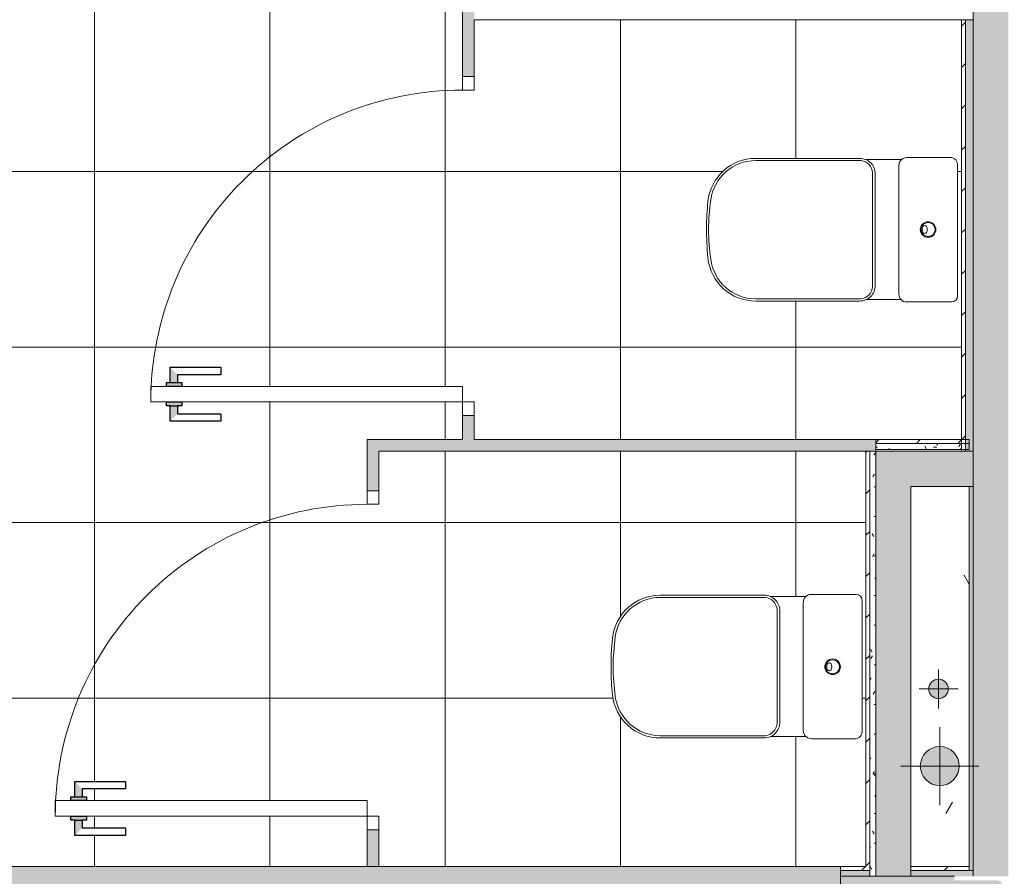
# Model space of a CAD drawing. Header units: millimetres. Extents: x 5980700 to 6194397, y -12939 to 2351883.
# Tile 334 of 587: x 6091725 to 6094251, y -8213 to -6016. Entities that reach past the tile are written whole.
import ezdxf

# ---------------------------------------------------------------- set-up
doc = ezdxf.new("R2010")
doc.units = ezdxf.units.MM
for name, color, linetype, lineweight in [('A-DETL-GENF', 92, 'Continuous', 50), ('A-DOOR', 31, 'Continuous', 9), ('A-DOOR-FRAM', 31, 'Continuous', 18), ('A-DOOR-OPNG', 31, 'Continuous', 9), ('A-FLOR-PATT', 8, 'Continuous', 18), ('A-GLAZ', 151, 'Continuous', 9), ('A-WALL', 113, 'Continuous', 18), ('A-WALL-PATT', 111, 'Continuous', 25), ('I-WALL', 2, 'Continuous', 18), ('P-PIPE', 3, 'Continuous', 9), ('P-PIPE-CNTR', 3, 'Continuous', 9), ('P-SANR-FIXT', 6, 'Continuous', 9)]:
    doc.layers.add(name, color=color, linetype=linetype, lineweight=lineweight)
pattern_1 = [(45, (0, 0), (-53.033, 53.033), [])]
pattern_2 = [(0, (0, 0), (101.6, 25.4), [8.382, -67.818, 8.382, -67.818, -406.4]), (0, (0, 0), (101.6, 25.4), [-152.4, 8.382, -144.018, 8.382, -67.818, -177.8]), (0, (0, 0), (101.6, 25.4), [-381, 8.382, -42.418, 8.382, -118.618]), (120, (38.1, 12.7), (-72.797045, 75.28818), [8.382, -67.818, 8.382, -67.818, -406.4]), (120, (38.1, 12.7), (-72.797045, 75.28818), [-152.4, 8.382, -144.018, 8.382, -67.818, -177.8]), (120, (38.1, 12.7), (-72.797045, 75.28818), [-381, 8.382, -42.418, 8.382, -118.618]), (240, (50.8, 63.5), (-28.802955, -100.68818), [8.382, -67.818, 8.382, -67.818, -406.4]), (240, (50.8, 63.5), (-28.802955, -100.68818), [-152.4, 8.382, -144.018, 8.382, -67.818, -177.8]), (240, (50.8, 63.5), (-28.802955, -100.68818), [-381, 8.382, -42.418, 8.382, -118.618])]

# ---------------------------------------------------------------- blocks, each defined once
blk = doc.blocks.new('GR-LOU-DECA_BACIA PARA CAIXA ACOPLADA _L210 - P_210_Branco Gelo GE17-3093858-PLANTA DE CAIMENTO DE PISOS - 1 PAV_')
at = {"layer": 'P-SANR-FIXT', "color": 133, "lineweight": 5}
for p, q in [((2036.4, -5296.6), (2036.4, -5631.6)), ((2167, -5281.7), (2051.4, -5281.7)), ((2270.9, -5287.6), (2181.3, -5287.6)), ((2187.1, -5631.8), (2187.1, -5301.9)), ((2055.1, -5652.4), (2161.2, -5652.4)), ((2180.1, -5646.7), (2272.1, -5646.7))]:
    blk.add_line(p, q, dxfattribs=at)
for centre, radius in [((2112, -5467.4), 20), ((2112, -5467.5), 18)]:
    blk.add_circle(centre, radius, dxfattribs=at)
for centre, radius, start, end in [((2051.4, -5296.6), 15, 90, 180), ((2167.1, -5301.7), 20, 44.6434, 90.2902), ((2166.4, -5301.9), 20.6, 360, 43.8959), ((2055.1, -5633.6), 18.8, 174, 270), ((2167.1, -5631.5), 20, 310.7307, 359.2693), ((2162.9, -5624.2), 28.3, 266.5363, 307.4637)]:
    blk.add_arc(centre, radius, start, end, dxfattribs=at)
blk.add_ellipse((2120.6, -5467.4), major_axis=(0, 10.5), ratio=0.616161, dxfattribs=at)
blk = doc.blocks.new('Deca_Shared_Assento_P_210 - AP_215_Branco Gelo GE17-3093859-PLANTA DE CAIMENTO DE PISOS - 1 PAV_')
at = {"layer": 'P-SANR-FIXT', "color": 133, "lineweight": 5}
for p, q in [((2283.9, -5289.6), (2554.3, -5289.6)), ((2554.1, -5283.9), (2287.6, -5283.9)), ((2247.5, -5324), (2247.5, -5609.8)), ((2254.6, -5612.7), (2254.6, -5321.1)), ((2283.9, -5644.3), (2554.3, -5644.3)), ((2287.6, -5649.9), (2554.1, -5649.9))]:
    blk.add_line(p, q, dxfattribs=at)
for centre, radius, start, end in [((2287.5, -5323.9), 40, 89.8477, 180.1118), ((2288.1, -5322.9), 33.6, 97.1899, 177.0351), ((2554.4, -5406.9), 123, 5.8137, 90.1265), ((2554, -5406.3), 116.7, 7.4549, 89.8323), ((2002, -5478.5), 673.4, 0.9873, 7.4549), ((1977.5, -5466.9), 703, 359.5781, 5.9161), ((2002, -5455.3), 673.4, 352.5451, 359.0127), ((1977.5, -5466.9), 703, 354.0855, 359.5781), ((2554.4, -5526.9), 123, 269.882, 354.1954), ((2554, -5527.6), 116.7, 270.1677, 352.5451), ((2287.5, -5609.9), 40, 179.8483, 270.1128), ((2288.1, -5611), 33.6, 182.9649, 262.8101)]:
    blk.add_arc(centre, radius, start, end, dxfattribs=at)
blk = doc.blocks.new('FX-ESQ_PORTA_VENEZIANA-1FL_BANHEIROS1 - 80x160cm_82x163cm-1FL-ALU-3_0cmFolha_Maçaneta 01-V102-PLANTA DE CAIMENTO DE PISOS - 1 PAV_')
at = {"layer": 'A-DETL-GENF', "lineweight": 5}
for points in [[(-369, 765), (-350, 746), (-330, 746), (-330, 735), (-320, 735), (-320, 775), (-330, 775), (-330, 765), (-350, 765)], [(-280, 775), (-280, 735), (-270, 735), (-270, 746), (-250, 746), (-231, 765), (-270, 765), (-270, 775)]]:
    blk.add_hatch(color=256, dxfattribs=at).paths.add_polyline_path(points)
at = {"layer": 'A-DETL-GENF', "color": 20, "lineweight": 30}
for p, q in [((-369, 765), (-330, 765)), ((-369, 635), (-369, 765)), ((-330, 775), (-320, 775)), ((-330, 765), (-330, 775)), ((-330, 765), (-330, 746)), ((-320, 775), (-320, 735)), ((-280, 775), (-270, 775)), ((-280, 735), (-280, 775)), ((-270, 775), (-270, 765)), ((-270, 765), (-270, 746)), ((-270, 765), (-231, 765)), ((-231, 765), (-231, 635)), ((-350, 746), (-350, 635)), ((-330, 746), (-350, 746)), ((-330, 735), (-330, 746)), ((-320, 735), (-330, 735)), ((-270, 735), (-280, 735)), ((-270, 746), (-270, 735)), ((-250, 746), (-270, 746)), ((-250, 635), (-250, 746)), ((-350, 635), (-369, 635)), ((-231, 635), (-250, 635))]:
    blk.add_line(p, q, dxfattribs=at)
at = {"layer": 'A-DETL-GENF', "lineweight": 5}
for p, q in [((-280, 775), (-270, 775)), ((-270, 775), (-270, 765)), ((-270, 765), (-231, 765)), ((-231, 765), (-231, 635)), ((-350, 746), (-350, 635)), ((-330, 746), (-350, 746)), ((-330, 735), (-330, 746)), ((-320, 735), (-330, 735)), ((-231, 635), (-250, 635))]:
    blk.add_line(p, q, dxfattribs=at)
at = {"layer": 'A-DOOR', "color": 250, "lineweight": 5}
for p, q in [((-320, 815), (-320, 775)), ((-280, 815), (-320, 815)), ((-280, 775), (-280, 815)), ((-320, 775), (-320, 735)), ((-280, 735), (-280, 775)), ((-320, 735), (-320, 15)), ((-280, 15), (-280, 735)), ((-320, 15), (-280, 15))]:
    blk.add_line(p, q, dxfattribs=at)
at = {"layer": 'A-DOOR', "lineweight": 5}
for p, q in [((-369, 765), (-330, 765)), ((-369, 635), (-369, 765)), ((-330, 735), (-330, 775)), ((-330, 775), (-320, 775)), ((-330, 765), (-330, 775)), ((-270, 735), (-270, 775)), ((-270, 735), (-280, 735)), ((-270, 746), (-270, 735)), ((-250, 746), (-270, 746)), ((-250, 635), (-250, 746)), ((-350, 635), (-369, 635))]:
    blk.add_line(p, q, dxfattribs=at)
at = {"layer": 'A-DOOR-FRAM', "color": 250, "lineweight": 5}
for p, q in [((-355, 15), (-320, 15)), ((-355, -15), (-355, 15)), ((-320, 15), (-320, -15)), ((480, 15), (515, 15)), ((480, -15), (480, 15)), ((515, 15), (515, -15)), ((-320, -15), (-355, -15)), ((515, -15), (480, -15))]:
    blk.add_line(p, q, dxfattribs=at)
at = {"layer": 'A-DOOR-OPNG', "color": 90, "lineweight": 5}
blk.add_arc((-320, 15), 800, 360, 90, dxfattribs=at)
blk = doc.blocks.new('FX-ESQ_PORTA_VENEZIANA-1FL_BANHEIROS1 - 80x160cm_82x163cm-1FL-ALU-3_0cmFolha_Maçaneta 01-V103-PLANTA DE CAIMENTO DE PISOS - 1 PAV_')
at = {"layer": 'A-DETL-GENF', "lineweight": 5}
for points in [[(-369, 765), (-350, 746), (-330, 746), (-330, 735), (-320, 735), (-320, 775), (-330, 775), (-330, 765), (-350, 765)], [(-280, 775), (-280, 735), (-270, 735), (-270, 746), (-250, 746), (-231, 765), (-270, 765), (-270, 775)]]:
    blk.add_hatch(color=256, dxfattribs=at).paths.add_polyline_path(points)
at = {"layer": 'A-DETL-GENF', "color": 20, "lineweight": 30}
for p, q in [((-369, 765), (-330, 765)), ((-369, 635), (-369, 765)), ((-330, 775), (-320, 775)), ((-330, 765), (-330, 775)), ((-330, 765), (-330, 746)), ((-320, 775), (-320, 735)), ((-280, 775), (-270, 775)), ((-280, 735), (-280, 775)), ((-270, 775), (-270, 765)), ((-270, 765), (-270, 746)), ((-270, 765), (-231, 765)), ((-231, 765), (-231, 635)), ((-350, 746), (-350, 635)), ((-330, 746), (-350, 746)), ((-330, 735), (-330, 746)), ((-320, 735), (-330, 735)), ((-270, 735), (-280, 735)), ((-270, 746), (-270, 735)), ((-250, 746), (-270, 746)), ((-250, 635), (-250, 746)), ((-350, 635), (-369, 635)), ((-231, 635), (-250, 635))]:
    blk.add_line(p, q, dxfattribs=at)
at = {"layer": 'A-DETL-GENF', "lineweight": 5}
for p, q in [((-280, 775), (-270, 775)), ((-270, 775), (-270, 765)), ((-270, 765), (-231, 765)), ((-231, 765), (-231, 635)), ((-350, 746), (-350, 635)), ((-330, 746), (-350, 746)), ((-330, 735), (-330, 746)), ((-320, 735), (-330, 735)), ((-231, 635), (-250, 635))]:
    blk.add_line(p, q, dxfattribs=at)
at = {"layer": 'A-DOOR', "color": 250, "lineweight": 5}
for p, q in [((-320, 815), (-320, 775)), ((-280, 815), (-320, 815)), ((-280, 775), (-280, 815)), ((-320, 775), (-320, 735)), ((-280, 735), (-280, 775)), ((-320, 735), (-320, 15)), ((-280, 15), (-280, 735)), ((-320, 15), (-280, 15))]:
    blk.add_line(p, q, dxfattribs=at)
at = {"layer": 'A-DOOR', "lineweight": 5}
for p, q in [((-369, 765), (-330, 765)), ((-369, 635), (-369, 765)), ((-330, 735), (-330, 775)), ((-330, 775), (-320, 775)), ((-330, 765), (-330, 775)), ((-270, 735), (-270, 775)), ((-270, 735), (-280, 735)), ((-270, 746), (-270, 735)), ((-250, 746), (-270, 746)), ((-250, 635), (-250, 746)), ((-350, 635), (-369, 635))]:
    blk.add_line(p, q, dxfattribs=at)
at = {"layer": 'A-DOOR-FRAM', "color": 250, "lineweight": 5}
for p, q in [((-355, 15), (-320, 15)), ((-355, -15), (-355, 15)), ((-320, 15), (-320, -15)), ((480, 15), (515, 15)), ((480, -15), (480, 15)), ((515, 15), (515, -15)), ((-320, -15), (-355, -15)), ((515, -15), (480, -15))]:
    blk.add_line(p, q, dxfattribs=at)
at = {"layer": 'A-DOOR-OPNG', "color": 90, "lineweight": 5}
blk.add_arc((-320, 15), 800, 360, 90, dxfattribs=at)
blk = doc.blocks.new('GR-LOU-DECA_BACIA PARA CAIXA ACOPLADA _L210 - P_210_Branco Gelo GE17-3090414-PLANTA DE CAIMENTO DE PISOS - 1 PAV_')
at = {"layer": 'P-SANR-FIXT', "color": 133, "lineweight": 5}
for p, q in [((2055.1, -4214.3), (2161.2, -4214.3)), ((2036.4, -4570), (2036.4, -4235)), ((2180.1, -4220), (2272.1, -4220)), ((2187.1, -4234.9), (2187.1, -4564.7)), ((2167, -4585), (2051.4, -4585)), ((2270.9, -4579.1), (2181.3, -4579.1))]:
    blk.add_line(p, q, dxfattribs=at)
for radius in [20, 18]:
    blk.add_circle((2112, -4399.2), radius, dxfattribs=at)
for centre, radius, start, end in [((2055.1, -4233.1), 18.8, 90, 186), ((2162.9, -4242.5), 28.3, 52.5363, 93.4637), ((2167.1, -4235.2), 20, 0.7307, 49.2693), ((2051.4, -4570), 15, 180, 270), ((2166.4, -4564.7), 20.6, 316.1041, 0), ((2167.1, -4565), 20, 269.7098, 315.3566)]:
    blk.add_arc(centre, radius, start, end, dxfattribs=at)
blk.add_ellipse((2120.6, -4399.2), major_axis=(0, 10.5), ratio=0.616161, dxfattribs=at)
blk = doc.blocks.new('Deca_Shared_Assento_P_210 - AP_215_Branco Gelo GE17-3090418-PLANTA DE CAIMENTO DE PISOS - 1 PAV_')
at = {"layer": 'P-SANR-FIXT', "color": 133, "lineweight": 5}
for p, q in [((2287.6, -4216.7), (2554.1, -4216.7)), ((2283.9, -4222.4), (2554.3, -4222.4)), ((2247.5, -4542.7), (2247.5, -4256.9)), ((2254.6, -4254), (2254.6, -4545.5)), ((2283.9, -4577.1), (2554.3, -4577.1)), ((2554.1, -4582.7), (2287.6, -4582.7))]:
    blk.add_line(p, q, dxfattribs=at)
for centre, radius, start, end in [((2287.5, -4256.7), 40, 89.8872, 180.1517), ((2554.4, -4339.7), 123, 5.8046, 90.118), ((2288.1, -4255.7), 33.6, 97.1899, 177.0351), ((2554, -4339.1), 116.7, 7.4549, 89.8323), ((2002, -4411.4), 673.4, 0.9873, 7.4549), ((1977.5, -4399.7), 703, 0.4219, 5.9145), ((1977.5, -4399.7), 703, 354.0839, 0.4219), ((2002, -4388.1), 673.4, 352.5451, 359.0127), ((2554.4, -4459.7), 123, 269.8735, 354.1863), ((2554, -4460.4), 116.7, 270.1677, 352.5451), ((2287.5, -4542.7), 40, 179.8882, 270.1523), ((2288.1, -4543.8), 33.6, 182.9649, 262.8101)]:
    blk.add_arc(centre, radius, start, end, dxfattribs=at)
blk = doc.blocks.new('CC_JANELA MAXIM-AR_4 FOLHAS VIDRO - 3_00 x 0_60-4044588-PLANTA DE CAIMENTO DE PISOS - 1 PAV_')
at = {"layer": 'A-GLAZ', "lineweight": 5}
blk.add_hatch(color=251, dxfattribs=at).paths.add_polyline_path([(1500, -20), (-1500, -20), (-1500, -80), (1500, -80), (1500, -34.4)])
at = {"layer": 'A-GLAZ', "color": 90, "lineweight": 5}
for p, q in [((-1500, -80), (-1500, -20)), ((1500, -80), (-1500, -80))]:
    blk.add_line(p, q, dxfattribs=at)
blk = doc.blocks.new('BE-PMSa-MOD-ARQ-CONEXAODOFUTURO-EX-000-R_rvt-2-PLANTA DE CAIMENTO DE PISOS - 1 PAV_')
at = {"layer": 'A-FLOR-PATT', "lineweight": 5}
h = blk.add_hatch(dxfattribs=at)
h.set_pattern_fill('FP_2', color=135, style=0, pattern_type=2)
h.set_pattern_definition([(0, (0, 0), (812.8, 203.2), [33.528, -576.072, 33.528, -576.072, -3251.2]), (0, (0, 0), (812.8, 203.2), [-1219.2, 33.528, -1185.672, 33.528, -576.072, -1422.4]), (0, (0, 0), (812.8, 203.2), [-3048, 33.528, -372.872, 33.528, -982.472]), (120, (304.8, 101.6), (-582.3764, 602.3054), [33.528, -576.072, 33.528, -576.072, -3251.2]), (120, (304.8, 101.6), (-582.3764, 602.3054), [-1219.2, 33.528, -1185.672, 33.528, -576.072, -1422.4]), (120, (304.8, 101.6), (-582.3764, 602.3054), [-3048, 33.528, -372.872, 33.528, -982.472]), (240, (406.4, 508), (-230.4236, -805.5054), [33.528, -576.072, 33.528, -576.072, -3251.2]), (240, (406.4, 508), (-230.4236, -805.5054), [-1219.2, 33.528, -1185.672, 33.528, -576.072, -1422.4]), (240, (406.4, 508), (-230.4236, -805.5054), [-3048, 33.528, -372.872, 33.528, -982.472])])
h.paths.add_polyline_path([(8198.4, -8230.8), (8244.6, -8230.8), (8242.9, -8226.7), (8233.4, -8223.5), (8165.9, -8223.5), (8165.9, -8230.8), (8194.8, -8230.8)])
h.paths.add_polyline_path([(8258.1, -8230.8), (8296.8, -8230.8), (8296.8, -8223.5), (8267.4, -8223.5), (8259.9, -8226.7), (8258.4, -8230.3)])
h.paths.add_polyline_path([(8294.9, -8212.8), (8296.8, -8212.8), (8296.8, -8202.8), (8165.9, -8202.8), (8165.9, -8212.8), (8267.4, -8212.8)])
h.paths.add_polyline_path([(-1648.6, -8192.8), (-1636.1, -8192.8), (-1636.1, -8187.8), (-1668.6, -8187.8), (-1668.6, -8192.8), (-1648.6, -8192.8)])
h.paths.add_polyline_path([(5379, -8187.8), (5451.6, -8187.8), (5451.6, -8140.8), (5108.2, -8140.8), (5110.4, -8152.6), (5113.4, -8157.2), (5116.9, -8187.8), (5349, -8187.8)])
h.paths.add_polyline_path([(2553.5, -8187.8), (2633.6, -8187.8), (2637.4, -8156.7), (2641.5, -8149.3), (2641.2, -8140.8), (2321.4, -8140.8), (2321.4, -8187.8), (2459, -8187.8)])
h.paths.add_polyline_path([(3678.7, -8187.8), (3682.5, -8156.7), (3686.6, -8149.3), (3686.3, -8140.8), (3346.4, -8140.8), (3346.4, -8187.8), (3670.7, -8187.8)])
h.paths.add_polyline_path([(4746.3, -8187.8), (4750.1, -8156.7), (4754.2, -8149.3), (4753.9, -8140.8), (4411.6, -8140.8), (4411.6, -8187.8), (4738.3, -8187.8)])
h.paths.add_polyline_path([(2076.4, -8187.8), (2161.4, -8187.8), (2161.4, -7976.7), (2157.4, -7978.4), (2144.4, -7980.1), (2131.5, -7978.4), (2119.4, -7973.4), (2109.1, -7965.4), (2101.1, -7955.1), (2096.1, -7943), (2094.4, -7930.1), (2096.1, -7917.1), (2101.1, -7905.1), (2111.8, -7892.6), (2119.4, -7886.8), (2131.5, -7881.8), (2144.4, -7880.1), (2161.4, -7881.8), (2161.4, -7700.4), (2157.4, -7705.6), (2148.6, -7712), (2140.6, -7715.3), (2130.9, -7716.6), (2121.2, -7715.3), (2111.8, -7711.3), (2104.4, -7705.6), (2098.4, -7697.8), (2094.7, -7688.8), (2093.4, -7679.1), (2094.7, -7669.4), (2098.4, -7660.3), (2104.4, -7652.5), (2112.1, -7646.6), (2121.2, -7642.8), (2130.9, -7641.6), (2140.6, -7642.8), (2149.6, -7646.6), (2157.4, -7652.5), (2161.4, -7657.7), (2161.4, -7212.8), (2006.4, -7212.8), (2006.4, -8187.8)])
h.paths.add_polyline_path([(4381.6, -8187.8), (4381.6, -8140.8), (4040.6, -8140.8), (4042.8, -8152.6), (4045.8, -8157.2), (4049.3, -8187.8), (4320.1, -8187.8)])
h.paths.add_polyline_path([(3004.2, -8187.8), (3316.4, -8187.8), (3316.4, -8140.8), (2995.5, -8140.8), (2997.7, -8152.6), (3000.7, -8157.2)])
h.paths.add_polyline_path([(1896.4, -8187.8), (1896.4, -7212.8), (1746.4, -7212.8), (1746.4, -8187.8)])
h.paths.add_polyline_path([(1820.8, -7980.1), (1807.9, -7978.4), (1795.8, -7973.4), (1785.5, -7965.4), (1777.5, -7955.1), (1772.5, -7943), (1770.8, -7930.1), (1772.5, -7917.1), (1777.5, -7905.1), (1785.5, -7894.7), (1795.8, -7886.8), (1807.9, -7881.8), (1820.8, -7880.1), (1833.8, -7881.8), (1845.8, -7886.8), (1856.2, -7894.7), (1864.1, -7905.1), (1869.1, -7917.1), (1870.8, -7930.1), (1869.1, -7943), (1864.1, -7955.1), (1856.2, -7965.4), (1845.8, -7973.4), (1833.8, -7978.4)])
h.paths.add_polyline_path([(1817.6, -7757.2), (1811.1, -7756.3), (1805.1, -7753.8), (1799.9, -7749.8), (1795.9, -7744.7), (1793.4, -7738.6), (1792.6, -7732.2), (1793.4, -7725.7), (1795.9, -7719.7), (1799.9, -7714.5), (1805.1, -7710.5), (1811.1, -7708), (1817.6, -7707.2), (1824.1, -7708), (1830.1, -7710.5), (1835.3, -7714.5), (1839.2, -7719.7), (1841.7, -7725.7), (1842.6, -7732.2), (1841.7, -7738.6), (1839.2, -7744.7), (1835.3, -7749.8), (1830.1, -7753.8), (1824.1, -7756.3)])
h.paths.add_polyline_path([(2130.9, -7575.8), (2124.5, -7574.9), (2118.4, -7572.4), (2113.3, -7568.5), (2109.3, -7563.3), (2106.8, -7557.3), (2105.9, -7550.8), (2106.8, -7544.3), (2109.3, -7538.3), (2113.3, -7533.1), (2118.4, -7529.1), (2124.5, -7526.6), (2130.9, -7525.8), (2137.4, -7526.6), (2143.4, -7529.1), (2148.6, -7533.1), (2152.6, -7538.3), (2155.1, -7544.3), (2155.9, -7550.8), (2155.1, -7557.3), (2152.6, -7563.3), (2148.6, -7568.5), (2143.4, -7572.4), (2137.4, -7574.9)])
h.paths.add_polyline_path([(8108.4, -3795.3), (8113.4, -3795.3), (8113.4, -3738.2), (8098.4, -3738.2), (8098.4, -3795.3)])
h.paths.add_polyline_path([(-4316.6, -3775.8), (-4296.6, -3775.8), (-4296.6, -3648.5), (-4406.6, -3648.5), (-4406.6, -3637.8), (-4296.6, -3637.8), (-4296.6, -3627.8), (-4416.6, -3627.8), (-4416.6, -3775.8), (-4406.6, -3775.8)])
h.paths.add_polyline_path([(3921.1, -3730.8), (4026.4, -3730.8), (4025.6, -3553.3), (3876.4, -3553.3), (3876.4, -3730.8), (3897.8, -3730.8)])
h.paths.add_polyline_path([(-92.1, -3730.8), (26.4, -3730.8), (26.4, -3568.3), (-123.6, -3568.3), (-123.6, -3730.8), (-96.5, -3730.8)])
h.paths.add_polyline_path([(-43.8, -3669.7), (-56.7, -3668), (-70.6, -3661.6), (-79.1, -3655.1), (-87.1, -3644.7), (-92.1, -3632.7), (-93.8, -3619.7), (-92.1, -3606.8), (-87.1, -3594.7), (-79.1, -3584.4), (-68.8, -3576.4), (-56.7, -3571.4), (-43.8, -3569.7), (-30.8, -3571.4), (-18.8, -3576.4), (-8.4, -3584.4), (-0.5, -3594.7), (4.5, -3606.8), (6.2, -3619.7), (4.5, -3632.7), (-0.5, -3644.7), (-8.4, -3655.1), (-18.8, -3663), (-30.8, -3668)])
h.paths.add_polyline_path([(3946.1, -3669.7), (3933.1, -3668), (3919.3, -3661.6), (3910.7, -3655.1), (3902.8, -3644.7), (3897.8, -3632.7), (3896.1, -3619.7), (3897.8, -3606.8), (3902.8, -3594.7), (3910.7, -3584.4), (3921.1, -3576.4), (3933.1, -3571.4), (3946.1, -3569.7), (3959, -3571.4), (3971.1, -3576.4), (3981.4, -3584.4), (3989.4, -3594.7), (3994.4, -3606.8), (3996.1, -3619.7), (3994.4, -3632.7), (3989.4, -3644.7), (3981.4, -3655.1), (3971.1, -3663), (3959, -3668)])
h.paths.add_polyline_path([(-123.6, -3503.3), (26.4, -3503.3), (26.4, -3473.3), (-123.6, -3473.3)])
h.paths.add_polyline_path([(4026.4, -3488.3), (4025.6, -3473.3), (3876.4, -3473.3), (3876.4, -3488.3), (4025.6, -3488.3)])
h.paths.add_polyline_path([(-4301.6, -1968.8), (-4296.6, -1968.8), (-4296.6, -1958.8), (-4406.6, -1958.8), (-4406.5, -1948.1), (-4296.6, -1948.1), (-4296.6, -1925.8), (-4416.6, -1925.8), (-4416.6, -1968.8), (-4301.8, -1968.8)])
h.paths.add_polyline_path([(8168.4, -1900.8), (8168.4, -1770.8), (8165.9, -1770.8), (8165.9, -1900.8)])
h.paths.add_polyline_path([(-4419.1, -1895.8), (-4419.1, -1893.3), (-4421.6, -1893.3), (-4421.6, -1895.8), (-4419.1, -1895.8)])
h.paths.add_polyline_path([(-4263.9, 107.9), (-4263.6, 107.9), (-4263.8, 110.4), (-4266.1, 110.4), (-4266.1, 107.9)])
h.paths.add_polyline_path([(-1568.6, 115.4), (164.4, 115.4), (164.4, 134.2), (-1658.6, 134.2), (-1658.6, 115.4)])
h.paths.add_polyline_path([(-3335.2, 1809.2), (-3291.1, 1809.2), (-3291.1, 1833.6), (-3541.1, 1833.4), (-3541.1, 1809.2)])
h.paths.add_polyline_path([(4526.8, 4484.2), (4526.8, 4486.7), (4096.8, 4486.7), (4096.8, 4484.2), (4525.5, 4484.2)])
h = blk.add_hatch(dxfattribs=at)
h.set_pattern_fill('FP_145', color=71, style=0, pattern_type=2)
h.set_pattern_definition([(270, (-633.6, -4155.84), (450, 3e-14), []), (0, (-633.6, -4155.84), (0, 450), [])])
h.paths.add_polyline_path([(351.4, -8058.8), (-368.6, -8058.8), (-368.6, -8068.8), (-379.6, -8068.8), (-379.6, -8088.8), (-268.6, -8088.8), (-268.6, -8107.8), (-398.6, -8107.8), (-398.6, -8068.8), (-408.6, -8068.8), (-408.6, -8058.8), (-448.6, -8058.8), (-448.6, -8018.8), (-408.6, -8018.8), (-408.6, -8008.8), (-398.6, -8008.8), (-398.6, -7969.8), (-268.6, -7969.8), (-268.6, -7988.8), (-379.6, -7989.8), (-379.6, -8008.8), (-368.6, -8008.8), (-368.6, -8018.8), (351.4, -8018.8)])
h.paths.add_polyline_path([(596.4, -6996.3), (-123.6, -6996.3), (-123.6, -7006.3), (-134.6, -7006.3), (-134.6, -7026.3), (-23.6, -7026.3), (-23.6, -7045.3), (-153.6, -7045.3), (-153.6, -7006.3), (-163.6, -7006.3), (-163.6, -6996.3), (-203.6, -6996.3), (-203.6, -6956.3), (-163.6, -6956.3), (-163.6, -6946.3), (-153.6, -6946.3), (-153.6, -6907.3), (-23.6, -6907.3), (-23.6, -6926.3), (-134.6, -6927.3), (-134.6, -6946.3), (-123.6, -6946.3), (-123.6, -6956.3), (596.4, -6956.3)])
h.paths.add_polyline_path([(596.4, -5928.8), (-123.6, -5928.8), (-123.6, -5938.8), (-134.6, -5938.8), (-134.6, -5958.8), (-23.6, -5958.8), (-23.6, -5977.8), (-153.6, -5977.8), (-153.6, -5938.8), (-163.6, -5938.8), (-163.6, -5928.8), (-203.6, -5928.8), (-203.6, -5888.8), (-163.6, -5888.8), (-163.6, -5878.8), (-153.6, -5878.8), (-153.6, -5839.8), (-23.6, -5839.8), (-23.6, -5858.8), (-134.6, -5858.8), (-134.6, -5878.8), (-123.6, -5878.8), (-123.6, -5888.8), (596.4, -5888.8)])
h.paths.add_polyline_path([(596.4, -4861.3), (-123.6, -4861.3), (-123.6, -4871.3), (-134.6, -4871.3), (-134.6, -4891.3), (-23.6, -4891.3), (-23.6, -4910.3), (-153.6, -4910.3), (-153.6, -4871.3), (-163.6, -4871.3), (-163.6, -4861.3), (-203.6, -4861.3), (-203.6, -4821.3), (-163.6, -4821.3), (-163.6, -4811.3), (-153.6, -4811.3), (-153.6, -4772.3), (-23.6, -4772.3), (-23.6, -4791.3), (-134.6, -4792.3), (-134.6, -4811.3), (-123.6, -4811.3), (-123.6, -4821.3), (596.4, -4821.3)])
h.paths.add_polyline_path([(-1433.6, -8187.8), (351.4, -8187.8), (351.4, -8058.8), (381.4, -8058.8), (381.4, -8187.8), (1631.4, -8187.8), (1631.4, -7122.8), (381.4, -7122.8), (381.4, -7258.8), (351.4, -7258.8), (351.4, -7092.8), (596.4, -7092.8), (596.4, -6996.3), (626.4, -6996.3), (626.4, -7092.8), (1876.4, -7092.8), (1876.4, -6015.8), (626.4, -6015.8), (626.4, -6196.3), (596.4, -6196.3), (596.4, -5928.8), (626.4, -5928.8), (626.4, -5985.8), (1876.4, -5985.8), (1876.4, -4948.3), (626.4, -4948.3), (626.4, -5128.8), (596.4, -5128.8), (596.4, -4861.3), (626.4, -4861.3), (626.4, -4918.3), (1876.4, -4918.3), (1876.4, -3880.8), (626.4, -3880.8), (626.4, -4061.3), (596.4, -4061.3), (596.4, -3880.8), (-273.6, -3880.8), (-273.6, -1905.8), (-508.8, -1905.8), (-508.8, -1920.8), (-578.8, -1920.8), (-578.8, -1905.8), (-1378.8, -1905.8), (-1378.8, -2645.8), (-1368.8, -2645.8), (-1368.8, -2656.8), (-1348.8, -2656.8), (-1348.8, -2545.8), (-1329.8, -2545.8), (-1329.8, -2675.8), (-1368.8, -2675.8), (-1368.8, -2685.8), (-1378.8, -2685.8), (-1378.8, -2725.8), (-1408.8, -2725.8), (-1408.8, -2685.8), (-1418.8, -2685.8), (-1418.8, -2675.8), (-1457.8, -2675.8), (-1457.8, -2545.8), (-1438.8, -2545.8), (-1438.8, -2656.8), (-1418.8, -2656.8), (-1418.8, -2645.8), (-1408.8, -2645.8), (-1408.8, -1905.8), (-1418.8, -1905.8), (-1418.8, -1920.8), (-1488.8, -1920.8), (-1488.8, -1905.8), (-1533.6, -1905.8), (-1533.6, -4465.8), (-933.6, -4465.8), (-933.6, -6865.8), (-1533.6, -6865.8), (-1533.6, -8187.8)])
h.paths.add_polyline_path([(1522.9, -7860.4), (1489.8, -7860), (1483.4, -7858.1), (1476.5, -7854.6), (1385.7, -7854.6), (1375.7, -7857.3), (1370.2, -7857.9), (1094.2, -7856.8), (1073.8, -7854.3), (1045.7, -7843.5), (1021, -7826.3), (1001.3, -7803.5), (987.1, -7774.1), (981, -7747.4), (978.4, -7713.8), (977.6, -7667.6), (978.1, -7641.2), (981.3, -7601.2), (987.7, -7573.1), (1001.3, -7546.3), (1021, -7523.5), (1045.7, -7506.3), (1073.8, -7495.5), (1103.7, -7491.9), (1379.1, -7492.9), (1387.6, -7495.6), (1477.7, -7494.6), (1483, -7491.2), (1490.8, -7489.7), (1610.3, -7490.2), (1617, -7494), (1620.9, -7500.7), (1621.4, -7504.6), (1621.3, -7844.1), (1620.2, -7848.5), (1615.1, -7855.8), (1607.1, -7859.9), (1602.7, -7860.4)])
h.paths.add_polyline_path([(1876.4, -7122.8), (1876.4, -7117.8), (1656.4, -7117.8), (1656.4, -7122.8), (1811.1, -7122.8)])
h.paths.add_polyline_path([(1851.4, -6739.7), (1735.8, -6739.7), (1728, -6738.2), (1721.5, -6733.8), (1631.9, -6733.8), (1624.1, -6736.5), (1615.2, -6737.5), (1339.2, -6736.3), (1318.6, -6733.8), (1290.7, -6723.1), (1262.9, -6702.3), (1244.4, -6679.3), (1232.7, -6656.3), (1226, -6626.2), (1223.1, -6588.2), (1222.6, -6541.3), (1223.4, -6515.6), (1226.3, -6480.8), (1232.7, -6452.7), (1246.3, -6425.9), (1266, -6403.1), (1290.7, -6385.9), (1321.6, -6374.8), (1348.7, -6371.5), (1624.1, -6372.5), (1632.6, -6374.8), (1722.7, -6374.8), (1728.4, -6371.4), (1734.8, -6369.4), (1741.5, -6369), (1852.1, -6369.5), (1860.1, -6373.6), (1865.2, -6380.9), (1866.4, -6389.8), (1865.9, -6728.7), (1862, -6735.4), (1855.3, -6739.2)])
h.paths.add_polyline_path([(-1195.5, -6710), (-1194.9, -6709.9), (-1195.3, -6709.9)])
h.paths.add_polyline_path([(-1159, -6693.1), (-1157.5, -6692.4), (-1158.1, -6692.4)])
h.paths.add_polyline_path([(-1126, -6665.7), (-1123.2, -6663.4), (-1124.1, -6663.4)])
h.paths.add_polyline_path([(-1098, -6629.7), (-1093.9, -6624.1), (-1095.1, -6624.1), (-1096.4, -6626.5)])
h.paths.add_polyline_path([(-1076.4, -6586.7), (-1071.6, -6576.4), (-1064.9, -6550.9), (-1073.1, -6576.4)])
h.paths.add_polyline_path([(-1390.8, -6586.7), (-1402.3, -6550.9), (-1395.7, -6576.4)])
h.paths.add_polyline_path([(-1061.8, -6538.8), (-1057.6, -6522.6), (-1057.6, -6511.3), (-1059.3, -6522.6)])
h.paths.add_polyline_path([(-1405.5, -6538.8), (-1411.8, -6497.5), (-1409.7, -6522.6)])
h.paths.add_polyline_path([(-1054.6, -6487.4), (-1052.8, -6465.8), (-1054.6, -6444.3), (-1054.6, -6465.8)])
h.paths.add_polyline_path([(-1411.8, -6434.1), (-1405.5, -6392.9), (-1409.7, -6409)])
h.paths.add_polyline_path([(-1055.5, -6434.1), (-1057.6, -6409), (-1061.3, -6396.1), (-1057.6, -6420.4)])
h.paths.add_polyline_path([(-1402.3, -6380.8), (-1390.8, -6345), (-1395.7, -6355.3)])
h.paths.add_polyline_path([(-1064.9, -6380.8), (-1071.6, -6355.3), (-1076.4, -6345), (-1071.6, -6360.1)])
h.paths.add_polyline_path([(-1083.5, -6329.9), (-1093.9, -6307.6), (-1095.1, -6307.6), (-1093.9, -6309.9)])
h.paths.add_polyline_path([(-1195.5, -5910), (-1194.9, -5909.9), (-1195.3, -5909.9)])
h.paths.add_polyline_path([(-1159, -5893.1), (-1157.5, -5892.4), (-1158.1, -5892.4)])
h.paths.add_polyline_path([(-1126, -5865.7), (-1121.7, -5861.4), (-1124.1, -5863.4)])
h.paths.add_polyline_path([(-1098, -5829.7), (-1093.9, -5824.1), (-1095.1, -5824.1)])
h.paths.add_polyline_path([(-1390.8, -5786.7), (-1402.3, -5750.9), (-1395.7, -5776.4)])
h.paths.add_polyline_path([(-1076.4, -5786.7), (-1071.6, -5776.4), (-1064.9, -5750.9), (-1073.1, -5776.4)])
h.paths.add_polyline_path([(-1061.8, -5738.8), (-1057.6, -5722.6), (-1057.6, -5711.3), (-1059.3, -5722.6)])
h.paths.add_polyline_path([(-1405.5, -5738.8), (-1411.8, -5697.5), (-1409.7, -5722.6)])
h.paths.add_polyline_path([(-1054.6, -5687.4), (-1052.8, -5665.8), (-1054.6, -5648), (-1054.6, -5670.1)])
h.paths.add_polyline_path([(1741.5, -5652.4), (1734.8, -5652), (1728.4, -5650.1), (1721.5, -5646.7), (1630.7, -5646.7), (1624.1, -5648.9), (1615.2, -5649.9), (1339.2, -5648.8), (1318.8, -5646.3), (1290.7, -5635.6), (1266, -5618.3), (1246.3, -5595.6), (1232.2, -5566.3), (1226, -5539.4), (1223.4, -5505.8), (1222.6, -5459.7), (1223.1, -5433.2), (1226.3, -5393.2), (1232.7, -5365.1), (1246.3, -5338.3), (1266, -5315.6), (1290.7, -5298.3), (1319.1, -5287.5), (1348.7, -5283.9), (1624.1, -5284.9), (1632.6, -5287.6), (1721.6, -5287.5), (1728, -5283.2), (1735.8, -5281.7), (1855.3, -5282.2), (1862, -5286.1), (1865.9, -5292.8), (1866.4, -5296.6), (1866.3, -5636.1), (1865.2, -5640.5), (1860.1, -5647.8), (1852.1, -5651.9), (1847.7, -5652.4), (1769.8, -5652.4)])
h.paths.add_polyline_path([(-1412.8, -5646.8), (-1412.6, -5646.2), (-1412.8, -5646.2)])
h.paths.add_polyline_path([(-1411.8, -5634.1), (-1405.5, -5592.9), (-1409.7, -5609)])
h.paths.add_polyline_path([(-1055.5, -5634.1), (-1057.6, -5609), (-1061.8, -5592.9), (-1057.1, -5623.4)])
h.paths.add_polyline_path([(-1064.9, -5580.8), (-1071.6, -5555.3), (-1076.4, -5545), (-1071.6, -5560.1)])
h.paths.add_polyline_path([(-1402.3, -5580.8), (-1390.8, -5545), (-1395.7, -5555.3)])
h.paths.add_polyline_path([(-1083.5, -5529.9), (-1093.9, -5507.6), (-1095.1, -5507.6), (-1093.9, -5509.9)])
h.paths.add_polyline_path([(-1195.5, -5110), (-1194.9, -5109.9), (-1195.3, -5109.9)])
h.paths.add_polyline_path([(-1159, -5093.1), (-1157.5, -5092.4), (-1158.1, -5092.4)])
h.paths.add_polyline_path([(-1126, -5065.7), (-1123.2, -5063.4), (-1124.1, -5063.4)])
h.paths.add_polyline_path([(-1098, -5029.7), (-1093.9, -5024.1), (-1095.1, -5024.1)])
h.paths.add_polyline_path([(-1076.4, -4986.7), (-1071.6, -4976.4), (-1064.9, -4950.9), (-1073.1, -4976.4)])
h.paths.add_polyline_path([(-1390.8, -4986.7), (-1402.3, -4950.9), (-1395.7, -4976.4)])
h.paths.add_polyline_path([(-1061.8, -4938.8), (-1057.6, -4922.6), (-1057.6, -4911.3), (-1061.3, -4935.6)])
h.paths.add_polyline_path([(-1405.5, -4938.8), (-1411.2, -4905), (-1409.7, -4922.6)])
h.paths.add_polyline_path([(-1054.6, -4887.4), (-1052.8, -4865.8), (-1054.6, -4844.3), (-1054.6, -4865.8)])
h.paths.add_polyline_path([(-1412.8, -4846.8), (-1412.6, -4846.2), (-1412.8, -4846.2)])
h.paths.add_polyline_path([(-1055.5, -4834.1), (-1057.6, -4809), (-1061.8, -4792.9), (-1057.6, -4820.4)])
h.paths.add_polyline_path([(-1411.8, -4834.1), (-1405.5, -4792.9), (-1409.7, -4809)])
h.paths.add_polyline_path([(-1064.9, -4780.8), (-1071.6, -4755.3), (-1076.4, -4745), (-1071.6, -4760.1)])
h.paths.add_polyline_path([(-1402.3, -4780.8), (-1390.8, -4745), (-1395.7, -4755.3)])
h.paths.add_polyline_path([(-1083.5, -4729.9), (-1093.9, -4707.6), (-1095.1, -4707.6), (-1091.9, -4713.7)])
h.paths.add_polyline_path([(1735.8, -4585), (1728, -4583.5), (1721.5, -4579.1), (1631.9, -4579.1), (1624.1, -4581.8), (1615.2, -4582.7), (1339.2, -4581.6), (1318.6, -4579.1), (1290.7, -4568.4), (1262.9, -4547.5), (1244.4, -4524.5), (1232.7, -4501.5), (1226, -4471.4), (1223.1, -4433.4), (1222.6, -4386.5), (1223.4, -4360.9), (1226.3, -4326.1), (1232.7, -4298), (1246.3, -4271.1), (1266, -4248.4), (1290.7, -4231.1), (1321.6, -4220), (1348.7, -4216.7), (1624.1, -4217.7), (1632.6, -4220), (1722.7, -4220), (1728.4, -4216.6), (1734.8, -4214.6), (1741.5, -4214.3), (1852.1, -4214.8), (1860.1, -4218.9), (1865.2, -4226.2), (1866.4, -4235), (1865.9, -4573.9), (1862, -4580.6), (1855.3, -4584.5), (1851.4, -4585)])
at = {"layer": 'A-WALL'}
h = blk.add_hatch(color=10, dxfattribs=at)
h.paths.add_polyline_path([(626.4, -7092.8), (626.4, -7031.3), (596.4, -7031.3), (596.4, -7092.8)])
h.paths.add_polyline_path([(626.4, -6161.3), (626.4, -5963.8), (596.4, -5963.8), (596.4, -6161.3)])
h.paths.add_polyline_path([(626.4, -5093.8), (626.4, -4896.3), (596.4, -4896.3), (596.4, -5093.8)])
h.paths.add_polyline_path([(626.4, -4026.3), (626.4, -3850.8), (596.4, -3850.8), (596.4, -4026.3)])
blk.add_hatch(color=10, dxfattribs=at).paths.add_polyline_path([(1631.4, -7122.8), (1656.4, -7122.8), (1656.4, -7092.8), (351.4, -7092.8), (351.4, -7122.8), (1375.7, -7122.8)])
h = blk.add_hatch(color=10, dxfattribs=at)
h.paths.add_polyline_path([(381.4, -8187.8), (381.4, -8093.8), (351.4, -8093.8), (351.4, -8187.8)])
h.paths.add_polyline_path([(381.4, -7223.8), (381.4, -7122.8), (351.4, -7122.8), (351.4, -7223.8)])
at = {"layer": 'A-WALL', "lineweight": 5}
blk.add_hatch(color=9, dxfattribs=at).paths.add_polyline_path([(1896.4, -8197.8), (1906.4, -8196.8), (1906.4, -7212.8), (1896.4, -7212.8), (1896.4, -8187.8)])
h = blk.add_hatch(color=9, dxfattribs=at)
h.paths.add_polyline_path([(1858.4, -8212.8), (1896.4, -8212.8), (1896.4, -8197.8), (1746.4, -8197.8), (1746.4, -8212.8), (1858.2, -8212.8)])
h.paths.add_polyline_path([(-1558.6, -8212.8), (-1433.6, -8212.8), (-1433.6, -8197.8), (-1558.6, -8197.8), (-1558.6, -8204.5)])
h.paths.add_polyline_path([(1896.4, -8212.8), (1906.4, -8212.8), (1906.4, -8197.8), (1896.4, -8197.8), (1896.4, -8201.6)])
h.paths.add_polyline_path([(1566.4, -8212.8), (1641.4, -8212.8), (1641.4, -8197.8), (1566.4, -8197.8), (1566.4, -8211.9)])
at = {"layer": 'A-WALL-PATT', "lineweight": 5}
for points in [[(1996.4, -7122.8), (1996.1, -3850.8), (1906.4, -3850.8), (1906.4, -7122.8), (1996, -7122.8)], [(1996.4, -8212.8), (1996.4, -7122.8), (1906.4, -7122.8), (1906.4, -8212.8), (1986.4, -8212.8)]]:
    blk.add_hatch(color=57, dxfattribs=at).paths.add_polyline_path(points)
h = blk.add_hatch(dxfattribs=at)
h.set_pattern_fill('FP_14', color=252, style=0, pattern_type=2)
h.set_pattern_definition(pattern_1)
h.paths.add_polyline_path([(1876.4, -7122.8), (1886.4, -7122.8), (1886.4, -6015.8), (1876.4, -6015.8), (1876.4, -7009)])
h.paths.add_polyline_path([(1876.4, -5985.8), (1886.4, -5985.8), (1886.4, -4948.3), (1876.4, -4948.3), (1876.4, -5670.1)])
h.paths.add_polyline_path([(1886.4, -4918.3), (1886.4, -3880.8), (1876.4, -3880.8), (1876.4, -4918.3)])
h = blk.add_hatch(dxfattribs=at)
h.set_pattern_fill('FP_15', color=135, style=0, pattern_type=2)
h.set_pattern_definition(pattern_2)
h.paths.add_polyline_path([(1886.4, -7122.8), (1906.4, -7122.8), (1906.4, -6015.8), (1886.4, -6015.8), (1886.4, -7009)])
h.paths.add_polyline_path([(1906.4, -5985.8), (1906.4, -4948.3), (1886.4, -4948.3), (1886.9, -5985.8)])
h.paths.add_polyline_path([(1886.4, -4918.3), (1906.4, -4918.3), (1905.5, -3870.8), (1886.4, -3870.8), (1886.4, -4905)])
h = blk.add_hatch(dxfattribs=at)
h.set_pattern_fill('FP_14', color=252, style=0, pattern_type=2)
h.set_pattern_definition(pattern_1)
h.paths.add_polyline_path([(1876.4, -7102.8), (1876.4, -7092.8), (1656.4, -7092.8), (1656.4, -7102.8), (1811.1, -7102.8)])
h = blk.add_hatch(dxfattribs=at)
h.set_pattern_fill('FP_14', color=252, style=0, pattern_type=2)
h.set_pattern_definition(pattern_1)
h.paths.add_polyline_path([(1631.4, -8187.8), (1641.4, -8187.7), (1641.4, -7122.8), (1631.4, -7122.8), (1631.4, -8184.4)])
h = blk.add_hatch(dxfattribs=at)
h.set_pattern_fill('FP_15', color=135, style=0, pattern_type=2)
h.set_pattern_definition(pattern_2)
h.paths.add_polyline_path([(1656.4, -8212.8), (1656.4, -7122.8), (1641.4, -7122.8), (1641.4, -8212.8), (1654.1, -8212.8)])
h = blk.add_hatch(dxfattribs=at)
h.set_pattern_fill('FP_15', color=135, style=0, pattern_type=2)
h.set_pattern_definition(pattern_2)
h.paths.add_polyline_path([(1656.8, -7117.8), (1876.4, -7117.8), (1876.4, -7102.8), (1656.4, -7102.8), (1656.4, -7117.8)])
at = {"layer": 'A-WALL-PATT', "lineweight": 18}
for points in [[(1656.4, -8212.8), (1746.4, -8212.8), (1746.4, -7122.8), (1656.4, -7122.8), (1656.4, -8197.8)], [(1746.4, -7212.8), (1906.4, -7212.8), (1906.4, -7122.8), (1746.4, -7122.8), (1746.4, -7200.3)]]:
    blk.add_hatch(color=7, dxfattribs=at).paths.add_polyline_path(points)
at = {"layer": 'A-WALL-PATT', "lineweight": 5}
h = blk.add_hatch(dxfattribs=at)
h.set_pattern_fill('FP_14', color=252, style=0, pattern_type=2)
h.set_pattern_definition(pattern_1)
h.paths.add_polyline_path([(1566.4, -8197.8), (1641.4, -8197.8), (1641.4, -8187.8), (1566.4, -8188.3)])
h.paths.add_polyline_path([(-1548.6, -8197.8), (-1433.6, -8197.8), (-1433.6, -8187.8), (-1548.6, -8187.8)])
h.paths.add_polyline_path([(1858.4, -8197.8), (1896.4, -8197.8), (1896.4, -8187.8), (1746.4, -8187.8), (1746.4, -8197.8)])
h = blk.add_hatch(color=57, dxfattribs=at)
h.paths.add_polyline_path([(1964.6, -8302.8), (1981, -8302.8), (1981, -8234.2), (1977.9, -8226.7), (1970.3, -8223.5), (1858.4, -8223.5), (1858.4, -8212.8), (1566.4, -8212.8), (1566.4, -8302.8), (1956.4, -8302.8)])
h.paths.add_polyline_path([(-1601.1, -8302.8), (-1433.6, -8302.8), (-1433.6, -8212.8), (-1601.1, -8212.8), (-1601.1, -8300.3)])
at = {"layer": 'A-WALL', "color": 130, "lineweight": 9}
for p, q in [((596.4, -5963.8), (596.4, -6161.3)), ((626.4, -6161.3), (626.4, -6015.8)), ((626.4, -6015.8), (1876.4, -6015.8)), ((596.4, -7031.3), (596.4, -7092.8)), ((626.4, -7092.8), (626.4, -7031.3)), ((596.4, -7092.8), (351.4, -7092.8)), ((351.4, -7092.8), (351.4, -7122.8)), ((1631.4, -7092.8), (626.4, -7092.8)), ((1896.4, -7092.8), (1631.4, -7092.8)), ((1896.4, -7117.8), (1896.4, -7092.8)), ((351.4, -7122.8), (351.4, -7223.8)), ((381.4, -7122.8), (1631.4, -7122.8)), ((381.4, -7223.8), (381.4, -7122.8)), ((1631.4, -7122.8), (1631.4, -8187.8)), ((1656.4, -7117.8), (1896.4, -7117.8)), ((1656.4, -7122.8), (1656.4, -7117.8)), ((1896.4, -7212.8), (1896.4, -8187.8)), ((351.4, -8093.8), (351.4, -8187.8)), ((381.4, -8187.8), (381.4, -8093.8)), ((1631.4, -8187.8), (1566.4, -8187.8)), ((1896.4, -8187.8), (1746.4, -8187.8))]:
    blk.add_line(p, q, dxfattribs=at)
at = {"layer": 'A-WALL', "color": 90, "lineweight": 5}
for p, q in [((1906.4, -5985.8), (1906.4, -6015.8)), ((1906.4, -5985.8), (1906.4, -6015.8)), ((1876.4, -6015.8), (1886.4, -6015.8)), ((1886.4, -6015.8), (1906.4, -6015.8)), ((1886.4, -6015.8), (1886.4, -7122.8)), ((1906.4, -6015.8), (1906.4, -7122.8)), ((1656.4, -7092.8), (1656.4, -7102.8)), ((1641.4, -7122.8), (1631.4, -7122.8)), ((1641.4, -8187.8), (1641.4, -7122.8)), ((1656.4, -7122.8), (1641.4, -7122.8)), ((1656.4, -7102.8), (1811.1, -7102.8)), ((1656.4, -7102.8), (1656.4, -7117.8)), ((1656.4, -7122.8), (1656.4, -8187.8)), ((1656.4, -8187.8), (1656.4, -7122.8)), ((1811.1, -7102.8), (1896.4, -7102.8)), ((1906.4, -7122.8), (1906.4, -7212.8)), ((1906.4, -7122.8), (1906.4, -7212.8)), ((1896.4, -7212.8), (1906.4, -7212.8)), ((1906.4, -7212.8), (1906.4, -8187.8)), ((1641.4, -8197.8), (1566.4, -8197.8)), ((1641.4, -8197.8), (1641.4, -8187.8)), ((1641.4, -8187.8), (1641.4, -8197.8)), ((1641.4, -8212.8), (1641.4, -8197.8)), ((1641.4, -8197.8), (1641.4, -8212.8)), ((1656.4, -8187.8), (1656.4, -8197.8)), ((1656.4, -8212.8), (1656.4, -8187.8)), ((1656.4, -8197.8), (1656.4, -8212.8)), ((1746.4, -8187.8), (1746.4, -8197.8)), ((1746.4, -8197.8), (1746.4, -8187.8)), ((1896.4, -8197.8), (1746.4, -8197.8)), ((1746.4, -8197.8), (1746.4, -8212.8)), ((1746.4, -8212.8), (1746.4, -8197.8)), ((1896.4, -8197.8), (1896.4, -8187.8)), ((1906.4, -8197.8), (1896.4, -8197.8)), ((1906.4, -8197.8), (1896.4, -8197.8)), ((1906.4, -8197.8), (1906.4, -8187.8)), ((1906.4, -8212.8), (1906.4, -8197.8)), ((1641.4, -8212.8), (1566.4, -8212.8)), ((1656.4, -8212.8), (1641.4, -8212.8)), ((1641.4, -8212.8), (1656.4, -8212.8)), ((1746.4, -8212.8), (1656.4, -8212.8)), ((1656.4, -8212.8), (1746.4, -8212.8)), ((1858.4, -8212.8), (1746.4, -8212.8))]:
    blk.add_line(p, q, dxfattribs=at)
at = {"layer": 'I-WALL', "color": 130, "lineweight": 9}
for p, q in [((1876.4, -6015.8), (1876.4, -7122.8)), ((1746.4, -7122.8), (1656.4, -7122.8)), ((1896.4, -7122.8), (1746.4, -7122.8)), ((1876.4, -7122.8), (1896.4, -7122.8)), ((1746.4, -8187.8), (1746.4, -7212.8)), ((1746.4, -7212.8), (1896.4, -7212.8))]:
    blk.add_line(p, q, dxfattribs=at)
at = {"layer": 'I-WALL', "color": 250, "lineweight": 5}
blk.add_line((1896.4, -7122.8), (1906.4, -7122.8), dxfattribs=at)
at = {"layer": 'A-DOOR', "color": 250, "lineweight": 5, "rotation": 89.99999999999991}
for name, p in [('FX-ESQ_PORTA_VENEZIANA-1FL_BANHEIROS1 - 80x160cm_82x163cm-1FL-ALU-3_0cmFolha_Maçaneta 01-V102-PLANTA DE CAIMENTO DE PISOS - 1 PAV_', (611.4, -6676.3)), ('FX-ESQ_PORTA_VENEZIANA-1FL_BANHEIROS1 - 80x160cm_82x163cm-1FL-ALU-3_0cmFolha_Maçaneta 01-V103-PLANTA DE CAIMENTO DE PISOS - 1 PAV_', (366.4, -7738.8))]:
    blk.add_blockref(name, p, dxfattribs=at)
at = {"layer": 'A-GLAZ', "color": 250, "lineweight": 5, "rotation": 180}
blk.add_blockref('CC_JANELA MAXIM-AR_4 FOLHAS VIDRO - 3_00 x 0_60-4044588-PLANTA DE CAIMENTO DE PISOS - 1 PAV_', (66.4, -8267.8), dxfattribs=at)
at = {"layer": 'P-SANR-FIXT', "color": 250, "lineweight": 5, "rotation": 180}
for name, p in [('Deca_Shared_Assento_P_210 - AP_215_Branco Gelo GE17-3093859-PLANTA DE CAIMENTO DE PISOS - 1 PAV_', (3902.8, -12021.4)), ('GR-LOU-DECA_BACIA PARA CAIXA ACOPLADA _L210 - P_210_Branco Gelo GE17-3093858-PLANTA DE CAIMENTO DE PISOS - 1 PAV_', (3902.8, -12021.4)), ('Deca_Shared_Assento_P_210 - AP_215_Branco Gelo GE17-3090418-PLANTA DE CAIMENTO DE PISOS - 1 PAV_', (3657.8, -12074.7)), ('GR-LOU-DECA_BACIA PARA CAIXA ACOPLADA _L210 - P_210_Branco Gelo GE17-3090414-PLANTA DE CAIMENTO DE PISOS - 1 PAV_', (3657.8, -12074.7))]:
    blk.add_blockref(name, p, dxfattribs=at)
blk = doc.blocks.new('BE-PMSa-MOD-ESG-CONEXAODOFUTURO-EX-000-R_rvt-2-PLANTA DE CAIMENTO DE PISOS - 1 PAV_')
at = {"layer": 'P-PIPE'}
for points in [[(1817.6, -7757.2), (1824.1, -7756.3), (1830.1, -7753.8), (1835.3, -7749.8), (1839.2, -7744.7), (1841.7, -7738.6), (1842.6, -7732.2), (1841.7, -7725.7), (1839.2, -7719.7), (1835.3, -7714.5), (1830.1, -7710.5), (1824.1, -7708), (1817.6, -7707.2), (1811.1, -7708), (1805.1, -7710.5), (1799.9, -7714.5), (1795.9, -7719.7), (1793.4, -7725.7), (1792.6, -7732.2), (1793.4, -7738.6), (1795.9, -7744.7), (1799.9, -7749.8), (1805.1, -7753.8), (1811.1, -7756.3)], [(1820.8, -7980.1), (1833.8, -7978.4), (1845.8, -7973.4), (1856.2, -7965.4), (1864.1, -7955.1), (1869.1, -7943), (1870.8, -7930.1), (1869.1, -7917.1), (1864.1, -7905.1), (1856.2, -7894.7), (1845.8, -7886.8), (1833.8, -7881.8), (1817.4, -7880.5), (1807.9, -7881.8), (1795.8, -7886.8), (1785.5, -7894.7), (1777.5, -7905.1), (1772.5, -7917.6), (1770.8, -7930.1), (1772.5, -7943), (1777.5, -7955.1), (1785.5, -7965.4), (1795.8, -7973.4), (1807.9, -7978.4), (1817.4, -7979.6)]]:
    blk.add_hatch(color=55, dxfattribs=at).paths.add_polyline_path(points)
at = {"layer": 'P-PIPE', "color": 81}
for centre, radius, start, end in [((1817.6, -7732.2), 25, 0, 180), ((1817.6, -7732.2), 25, 180, 0), ((1820.8, -7930.1), 50, 0, 180), ((1820.8, -7930.1), 50, 180, 360)]:
    blk.add_arc(centre, radius, start, end, dxfattribs=at)
at = {"layer": 'P-PIPE-CNTR', "color": 53}
for p, q in [((1817.6, -7782.2), (1817.6, -7682.2)), ((1767.6, -7732.2), (1867.6, -7732.2)), ((1820.8, -8030.1), (1820.8, -7830.1)), ((1720.8, -7930.1), (1920.8, -7930.1))]:
    blk.add_line(p, q, dxfattribs=at)

msp = doc.modelspace()

# ---------------------------------------------------------------- block references
at = {"color": 50, "lineweight": 5}
for name in ['BE-PMSa-MOD-ARQ-CONEXAODOFUTURO-EX-000-R_rvt-2-PLANTA DE CAIMENTO DE PISOS - 1 PAV_', 'BE-PMSa-MOD-ESG-CONEXAODOFUTURO-EX-000-R_rvt-2-PLANTA DE CAIMENTO DE PISOS - 1 PAV_']:
    msp.add_blockref(name, (6092265, 0), dxfattribs=at)

doc.saveas('drawing.dxf')
